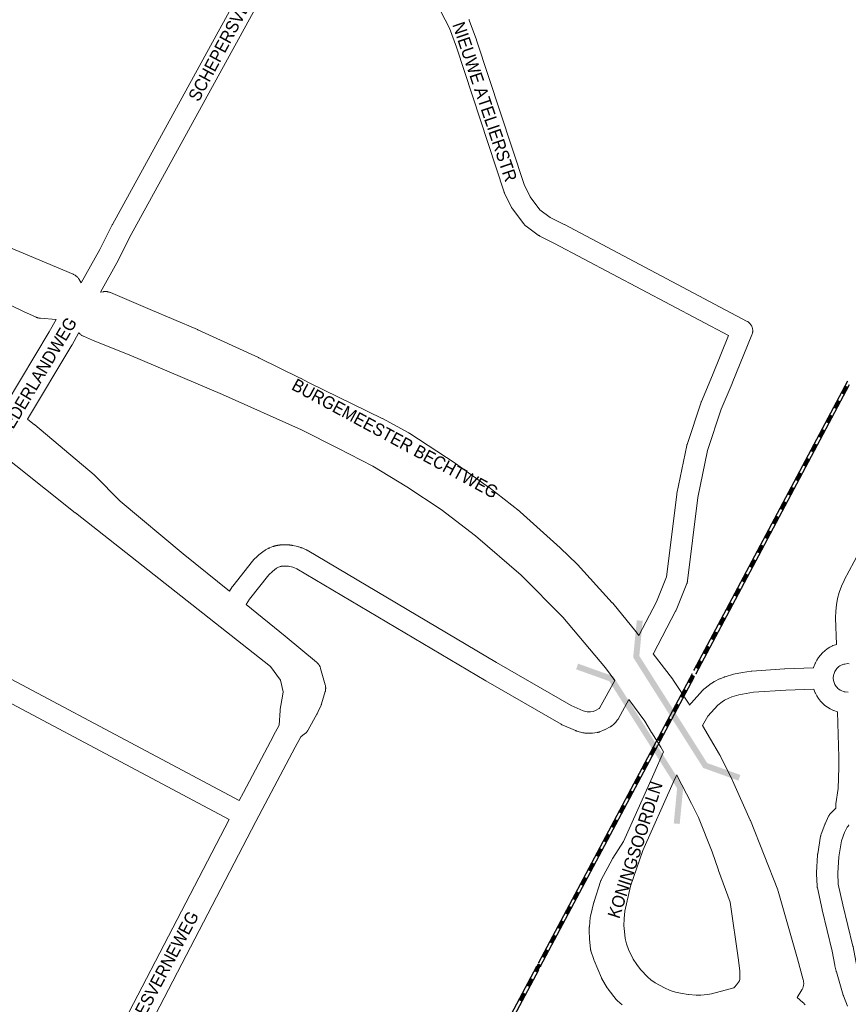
# Model space of a CAD drawing. Header units: metres. Extents: x 123819 to 142731, y 393440 to 405763.
# Tile 282 of 346: x 136393 to 136899, y 398646 to 399247. Entities that reach past the tile are written whole.
import ezdxf
from ezdxf.enums import TextEntityAlignment as Align

# ---------------------------------------------------------------- set-up
doc = ezdxf.new("R2010")
doc.units = ezdxf.units.M
doc.header["$MEASUREMENT"] = 0
for name, color, linetype, lineweight in [('gs-anno-wegen algemeen tekst', 7, 'Continuous', 0), ('gs-knt-aanvullende hoofdweg', 7, 'Continuous', 0), ('gs-knt-hoofdweg', 7, 'Continuous', 0), ('gs-knt-spoorlijn', 7, 'Continuous', 30), ('gs-knt-wegen algemeen', 7, 'Continuous', 0), ('gs-symb-viaduct', 7, 'Continuous', 0)]:
    doc.layers.add(name, color=color, linetype=linetype, lineweight=lineweight)
doc.styles.add('Style-Arial', font='arial.ttf')

# ---------------------------------------------------------------- blocks, each defined once
blk = doc.blocks.new('gg0-viaduct_24')
at = {"layer": 'gs-symb-viaduct', "linetype": 'Continuous'}
blk.add_hatch(color=7, dxfattribs=at).paths.add_polyline_path([(-5.576, -1.689), (-5.8, -1.4), (-4, 0), (4, 0), (5.8, -1.4), (5.576, -1.689), (3.875, -0.366), (-3.875, -0.366)])
blk = doc.blocks.new('gg0-viaduct_25')
at = {"layer": 'gs-symb-viaduct', "linetype": 'Continuous'}
blk.add_hatch(color=7, dxfattribs=at).paths.add_polyline_path([(-5.576, -1.689), (-5.8, -1.4), (-4, 0), (4, 0), (5.8, -1.4), (5.576, -1.689), (3.875, -0.366), (-3.875, -0.366)])

msp = doc.modelspace()

# ---------------------------------------------------------------- linework, layer by layer
at = {"layer": 'gs-knt-aanvullende hoofdweg', "color": 7, "linetype": 'Continuous', "flags": 128}
for points in [[(136397.75, 399003.15), (136400.06, 399001.41), (136402, 398999.95), (136402.16, 398999.82), (136402.33, 398999.68), (136438.49, 398969.12), (136438.73, 398968.91), (136438.96, 398968.69), (136454.52, 398953.13), (136493.04, 398920.9), (136521.24, 398898.1)], [(136527.18, 398770), (136529.8, 398774.96), (136548.11, 398809.67), (136548.14, 398809.75), (136551.62, 398816.17), (136552.24, 398825.14), (136552.27, 398825.39), (136552.28, 398825.47), (136552.28, 398825.51), (136552.3, 398825.64), (136552.33, 398825.89), (136553.7, 398833.88), (136554.15, 398836.48), (136552.45, 398843.68), (136546.43, 398851.95), (136427.08, 398945.97), (136427.06, 398945.98), (136372.3, 398989.39)], [(136531.41, 398889.88), (136555.28, 398870.58), (136555.36, 398870.52), (136574.55, 398854.57), (136574.81, 398854.34), (136574.83, 398854.32), (136575.07, 398854.1), (136575.11, 398854.06), (136575.19, 398853.97), (136575.31, 398853.85), (136575.34, 398853.81), (136575.36, 398853.78), (136575.44, 398853.7), (136575.54, 398853.58), (136575.57, 398853.54), (136575.61, 398853.49), (136575.67, 398853.41), (136575.75, 398853.31), (136575.8, 398853.25), (136575.84, 398853.19), (136575.89, 398853.11), (136575.96, 398853.03), (136576.01, 398852.95), (136576.05, 398852.88), (136576.1, 398852.81), (136576.15, 398852.73), (136576.2, 398852.64), (136576.25, 398852.56), (136576.28, 398852.5), (136576.32, 398852.43), (136576.38, 398852.32), (136576.43, 398852.22), (136576.46, 398852.18), (136576.48, 398852.12), (136576.55, 398851.99), (136576.6, 398851.88), (136576.61, 398851.84), (136576.63, 398851.8), (136576.74, 398851.53), (136576.76, 398851.48), (136576.87, 398851.18), (136576.88, 398851.15), (136576.98, 398850.82), (136579.79, 398840.77), (136579.87, 398840.44), (136579.88, 398840.41), (136579.94, 398840.1), (136579.95, 398840.04), (136579.97, 398839.92), (136580, 398839.75), (136580, 398839.7), (136580.01, 398839.66), (136580.02, 398839.56), (136580.04, 398839.41), (136580.04, 398839.34), (136580.05, 398839.28), (136580.05, 398839.19), (136580.06, 398839.06), (136580.06, 398838.98), (136580.06, 398838.9), (136580.06, 398838.82), (136580.06, 398838.71), (136580.06, 398838.61), (136580.06, 398838.52), (136580.06, 398838.45), (136580.05, 398838.37), (136580.05, 398838.25), (136580.04, 398838.15), (136580.03, 398838.09), (136580.03, 398838.02), (136580.01, 398837.88), (136580, 398837.77), (136579.99, 398837.73), (136579.99, 398837.68), (136579.94, 398837.39), (136579.94, 398837.37), (136579.93, 398837.33), (136579.86, 398837.02), (136579.86, 398836.99), (136579.77, 398836.66), (136577.58, 398829.15), (136577.49, 398828.85), (136577.47, 398828.79), (136577.45, 398828.75), (136577.43, 398828.68), (136577.38, 398828.55), (136577.3, 398828.35), (136577.29, 398828.32), (136577.26, 398828.26), (136577.13, 398827.97), (136575.42, 398824.45), (136574.78, 398823.13), (136574.61, 398822.79), (136569.36, 398813.22), (136569.33, 398813.18), (136569.17, 398812.91), (136569.15, 398812.87), (136568.98, 398812.6), (136568.96, 398812.57), (136568.77, 398812.3), (136568.75, 398812.28), (136568.54, 398812.01), (136568.52, 398811.99), (136568.3, 398811.74), (136568.29, 398811.72), (136568.05, 398811.47), (136568.04, 398811.46), (136567.78, 398811.22), (136567.77, 398811.21), (136567.5, 398810.98), (136567.5, 398810.98), (136567.22, 398810.76), (136564.81, 398808.98), (136561.37, 398802.63), (136543.08, 398767.96), (136537.42, 398757.22), (136438.73, 398567.66)], [(136419.34, 398564.32), (136425.5, 398574.77), (136521.14, 398758.46)]]:
    msp.add_lwpolyline(points, dxfattribs=at)
at = {"layer": 'gs-knt-hoofdweg', "color": 7, "linetype": 'Continuous', "flags": 128}
for points in [[(136365.89, 399116.87), (136425.67, 399091.79), (136426.02, 399091.63), (136426.36, 399091.45), (136426.7, 399091.26), (136427.02, 399091.06), (136427.34, 399090.84), (136427.64, 399090.6), (136427.93, 399090.35), (136428.21, 399090.09), (136428.48, 399089.81), (136428.73, 399089.52), (136428.97, 399089.22), (136429.19, 399088.9), (136429.4, 399088.58), (136430.71, 399086.45)], [(136442.44, 399080.76), (136444.18, 399081.04), (136444.56, 399081.1), (136444.94, 399081.13), (136445.32, 399081.15), (136445.69, 399081.14), (136446.07, 399081.12), (136446.45, 399081.09), (136446.82, 399081.03), (136447.2, 399080.96), (136447.56, 399080.87), (136447.93, 399080.76), (136448.29, 399080.64), (136448.64, 399080.49), (136472.73, 399070.12), (136501.66, 399057.9), (136501.88, 399057.8), (136538.93, 399040.78), (136539.11, 399040.7), (136564.48, 399028.29), (136564.74, 399028.15), (136570.03, 399025.32), (136614.58, 399003.62), (136614.89, 399003.46), (136630.86, 398994.8), (136631.14, 398994.64), (136631.42, 398994.47), (136659.16, 398976.34), (136659.47, 398976.13), (136679.5, 398961.66), (136679.72, 398961.5), (136698.48, 398946.94), (136698.71, 398946.76), (136698.93, 398946.57), (136723.35, 398924.57), (136723.54, 398924.39), (136733.62, 398914.69), (136733.81, 398914.5), (136733.99, 398914.31), (136755.22, 398890.99), (136755.35, 398890.84), (136755.48, 398890.69), (136769.65, 398873.45), (136769.81, 398873.25), (136771.54, 398871)], [(136415.26, 399064.01), (136405.71, 399064.78), (136405.37, 399064.82), (136405.02, 399064.87), (136404.68, 399064.93), (136404.34, 399065.01), (136404.01, 399065.11), (136403.68, 399065.22), (136403.36, 399065.34), (136403.04, 399065.48), (136395.48, 399068.93), (136395.36, 399068.98), (136379.72, 399076.42)], [(136384.72, 399012.57), (136411.13, 399056.55), (136415.26, 399064.01)], [(136429.21, 399055.99), (136428.94, 399055.64), (136425.07, 399048.67), (136424.93, 399048.42), (136397.75, 399003.15)], [(136756.7, 398843.45), (136751.02, 398851.08), (136724.93, 398882.17), (136699.54, 398907.87), (136671.66, 398931.85), (136650.7, 398948.03), (136629.68, 398961.89), (136608.86, 398974.46), (136587.58, 398985.5), (136565.27, 398996.59), (136517, 399018.32), (136459.98, 399042.57), (136437.89, 399051.23), (136437.57, 399051.37), (136432.13, 399053.78), (136431.78, 399053.94), (136431.44, 399054.12), (136431.11, 399054.32), (136430.79, 399054.53), (136430.48, 399054.76), (136430.18, 399055), (136429.9, 399055.26), (136429.62, 399055.53), (136429.36, 399055.81), (136429.21, 399055.99)], [(136780.28, 398859.63), (136791.97, 398844.45), (136792.14, 398844.21), (136792.31, 398843.97), (136802.58, 398828.37)], [(136786.53, 398799.75), (136784.88, 398802.62), (136779.32, 398811.45), (136779.23, 398811.58), (136775.06, 398818.51), (136765.24, 398831.87)], [(136810.29, 398815.88), (136815.19, 398807.49), (136820.81, 398798.17), (136820.97, 398797.88), (136821.13, 398797.59), (136828.53, 398782.65), (136828.65, 398782.38), (136839.58, 398758.14), (136839.66, 398757.96), (136839.74, 398757.77), (136856.33, 398715.48), (136856.46, 398715.13), (136856.57, 398714.77), (136868.46, 398673.42), (136868.5, 398673.29), (136871.94, 398660.49), (136872.03, 398660.12), (136872.1, 398659.75), (136872.16, 398659.38), (136872.19, 398659.01), (136872.21, 398658.63), (136872.21, 398658.26), (136872.21, 398658.26), (136872.21, 398658.25), (136872.2, 398657.88), (136872.16, 398657.5), (136872.11, 398657.13), (136872.04, 398656.76), (136871.96, 398656.39), (136871.85, 398656.03), (136871.73, 398655.67), (136871.6, 398655.32), (136871.44, 398654.98), (136871.27, 398654.64), (136871.09, 398654.32), (136871.09, 398654.31), (136871.09, 398654.31)], [(136829.59, 398655.69), (136829.83, 398655.98), (136830.09, 398656.27), (136831.21, 398657.47), (136833.04, 398659.93), (136833.24, 398660.83), (136833.24, 398665.76), (136832.45, 398672.56), (136827.29, 398707.99), (136820.19, 398727.39), (136820.15, 398727.49), (136816.19, 398738.78), (136807.82, 398759.7), (136803.67, 398768.29), (136794.61, 398785.66), (136794.58, 398785.73)], [(136871.09, 398654.31), (136868.32, 398649.66), (136871.78, 398646.64), (136872.05, 398646.39), (136872.32, 398646.13), (136872.57, 398645.85), (136872.8, 398645.57), (136873.03, 398645.27)]]:
    msp.add_lwpolyline(points, dxfattribs=at)
at = {"layer": 'gs-knt-spoorlijn', "color": 7, "linetype": 'Continuous'}
for p, q in [((136895.51, 399019.18), (136897.85, 399023.59)), ((136895.69, 399019.08), (136898.03, 399023.5)), ((136895.86, 399018.99), (136898.21, 399023.41)), ((136896.04, 399018.9), (136898.38, 399023.31)), ((136896.22, 399018.8), (136898.56, 399023.22)), ((136896.39, 399018.71), (136898.74, 399023.13)), ((136896.57, 399018.62), (136898.91, 399023.03)), ((136896.75, 399018.52), (136899.09, 399022.94)), ((136896.92, 399018.43), (136899.27, 399022.84)), ((136890.82, 399010.35), (136893.16, 399014.76)), ((136891, 399010.25), (136893.34, 399014.67)), ((136891.17, 399010.16), (136893.52, 399014.58)), ((136891.35, 399010.07), (136893.69, 399014.48)), ((136891.53, 399009.97), (136893.87, 399014.39)), ((136891.7, 399009.88), (136894.05, 399014.29)), ((136891.88, 399009.78), (136894.22, 399014.2)), ((136892.05, 399009.69), (136894.4, 399014.11)), ((136892.23, 399009.6), (136894.58, 399014.01)), ((136886.13, 399001.51), (136888.47, 399005.93)), ((136886.3, 399001.42), (136888.65, 399005.84)), ((136886.48, 399001.33), (136888.83, 399005.74)), ((136886.66, 399001.23), (136889, 399005.65)), ((136886.83, 399001.14), (136889.18, 399005.56)), ((136887.01, 399001.05), (136889.36, 399005.46)), ((136887.19, 399000.95), (136889.53, 399005.37)), ((136887.36, 399000.86), (136889.71, 399005.27)), ((136887.54, 399000.76), (136889.89, 399005.18)), ((136881.44, 398992.68), (136883.78, 398997.1)), ((136881.61, 398992.59), (136883.96, 398997.01)), ((136881.79, 398992.5), (136884.14, 398996.91)), ((136881.97, 398992.4), (136884.31, 398996.82)), ((136882.14, 398992.31), (136884.49, 398996.72)), ((136882.32, 398992.21), (136884.67, 398996.63)), ((136882.5, 398992.12), (136884.84, 398996.54)), ((136882.67, 398992.03), (136885.02, 398996.44)), ((136882.85, 398991.93), (136885.2, 398996.35)), ((136876.75, 398983.85), (136879.09, 398988.27)), ((136876.92, 398983.76), (136879.27, 398988.17)), ((136877.1, 398983.66), (136879.45, 398988.08)), ((136877.28, 398983.57), (136879.62, 398987.99)), ((136877.45, 398983.48), (136879.8, 398987.89)), ((136877.63, 398983.38), (136879.98, 398987.8)), ((136877.81, 398983.29), (136880.15, 398987.7)), ((136877.98, 398983.19), (136880.33, 398987.61)), ((136878.16, 398983.1), (136880.51, 398987.52)), ((136872.06, 398975.02), (136874.4, 398979.44)), ((136872.23, 398974.93), (136874.58, 398979.34)), ((136872.41, 398974.83), (136874.76, 398979.25)), ((136872.59, 398974.74), (136874.93, 398979.15)), ((136872.76, 398974.64), (136875.11, 398979.06)), ((136872.94, 398974.55), (136875.29, 398978.97)), ((136873.12, 398974.46), (136875.46, 398978.87)), ((136873.29, 398974.36), (136875.64, 398978.78)), ((136873.47, 398974.27), (136875.82, 398978.68)), ((136867.37, 398966.19), (136869.71, 398970.6)), ((136867.54, 398966.09), (136869.89, 398970.51)), ((136867.72, 398966), (136870.07, 398970.42)), ((136867.9, 398965.91), (136870.24, 398970.32)), ((136868.07, 398965.81), (136870.42, 398970.23)), ((136868.25, 398965.72), (136870.6, 398970.13)), ((136868.43, 398965.62), (136870.77, 398970.04)), ((136868.6, 398965.53), (136870.95, 398969.95)), ((136868.78, 398965.44), (136871.13, 398969.85)), ((136862.68, 398957.36), (136865.02, 398961.77)), ((136862.85, 398957.26), (136865.2, 398961.68)), ((136863.03, 398957.17), (136865.38, 398961.58)), ((136863.21, 398957.07), (136865.55, 398961.49)), ((136863.38, 398956.98), (136865.73, 398961.4)), ((136863.56, 398956.89), (136865.91, 398961.3)), ((136863.74, 398956.79), (136866.08, 398961.21)), ((136863.91, 398956.7), (136866.26, 398961.11)), ((136864.09, 398956.61), (136866.44, 398961.02)), ((136857.99, 398948.52), (136860.33, 398952.94)), ((136858.16, 398948.43), (136860.51, 398952.85)), ((136858.34, 398948.34), (136860.69, 398952.75)), ((136858.52, 398948.24), (136860.86, 398952.66)), ((136858.69, 398948.15), (136861.04, 398952.56)), ((136858.87, 398948.05), (136861.22, 398952.47)), ((136859.05, 398947.96), (136861.39, 398952.38)), ((136859.22, 398947.87), (136861.57, 398952.28)), ((136859.4, 398947.77), (136861.75, 398952.19)), ((136853.3, 398939.69), (136855.64, 398944.11)), ((136853.47, 398939.6), (136855.82, 398944.01)), ((136853.65, 398939.5), (136856, 398943.92)), ((136853.83, 398939.41), (136856.17, 398943.83)), ((136854, 398939.32), (136856.35, 398943.73)), ((136854.18, 398939.22), (136856.52, 398943.64)), ((136854.36, 398939.13), (136856.7, 398943.55)), ((136854.53, 398939.04), (136856.88, 398943.45)), ((136854.71, 398938.94), (136857.05, 398943.36)), ((136848.61, 398930.86), (136850.95, 398935.28)), ((136848.78, 398930.77), (136851.13, 398935.18)), ((136848.96, 398930.67), (136851.3, 398935.09)), ((136849.14, 398930.58), (136851.48, 398934.99)), ((136849.31, 398930.48), (136851.66, 398934.9)), ((136849.49, 398930.39), (136851.83, 398934.81)), ((136849.67, 398930.3), (136852.01, 398934.71)), ((136849.84, 398930.2), (136852.19, 398934.62)), ((136850.02, 398930.11), (136852.36, 398934.53)), ((136843.92, 398922.03), (136846.26, 398926.44)), ((136844.09, 398921.93), (136846.44, 398926.35)), ((136844.27, 398921.84), (136846.61, 398926.26)), ((136844.45, 398921.75), (136846.79, 398926.16)), ((136844.62, 398921.65), (136846.97, 398926.07)), ((136844.8, 398921.56), (136847.14, 398925.98)), ((136844.98, 398921.47), (136847.32, 398925.88)), ((136845.15, 398921.37), (136847.5, 398925.79)), ((136845.33, 398921.28), (136847.67, 398925.69)), ((136839.23, 398913.2), (136841.57, 398917.61)), ((136839.4, 398913.1), (136841.75, 398917.52)), ((136839.58, 398913.01), (136841.92, 398917.42)), ((136839.76, 398912.91), (136842.1, 398917.33)), ((136839.93, 398912.82), (136842.28, 398917.24)), ((136840.11, 398912.73), (136842.45, 398917.14)), ((136840.29, 398912.63), (136842.63, 398917.05)), ((136840.46, 398912.54), (136842.81, 398916.96)), ((136840.64, 398912.45), (136842.98, 398916.86)), ((136834.54, 398904.36), (136836.88, 398908.78)), ((136834.71, 398904.27), (136837.06, 398908.69)), ((136834.89, 398904.18), (136837.23, 398908.59)), ((136835.07, 398904.08), (136837.41, 398908.5)), ((136835.24, 398903.99), (136837.59, 398908.41)), ((136835.42, 398903.9), (136837.76, 398908.31)), ((136835.6, 398903.8), (136837.94, 398908.22)), ((136835.77, 398903.71), (136838.12, 398908.12)), ((136835.95, 398903.61), (136838.29, 398908.03)), ((136829.85, 398895.53), (136832.19, 398899.95)), ((136830.02, 398895.44), (136832.37, 398899.85)), ((136830.2, 398895.34), (136832.54, 398899.76)), ((136830.38, 398895.25), (136832.72, 398899.67)), ((136830.55, 398895.16), (136832.9, 398899.57)), ((136830.73, 398895.06), (136833.07, 398899.48)), ((136830.91, 398894.97), (136833.25, 398899.39)), ((136831.08, 398894.88), (136833.43, 398899.29)), ((136831.26, 398894.78), (136833.6, 398899.2)), ((136825.16, 398886.7), (136827.5, 398891.12)), ((136825.33, 398886.61), (136827.68, 398891.02)), ((136825.51, 398886.51), (136827.85, 398890.93)), ((136825.69, 398886.42), (136828.03, 398890.84)), ((136825.86, 398886.33), (136828.21, 398890.74)), ((136826.04, 398886.23), (136828.38, 398890.65)), ((136826.22, 398886.14), (136828.56, 398890.55)), ((136826.39, 398886.04), (136828.74, 398890.46)), ((136826.57, 398885.95), (136828.91, 398890.37)), ((136820.46, 398877.87), (136822.81, 398882.29)), ((136820.64, 398877.78), (136822.99, 398882.19)), ((136820.82, 398877.68), (136823.16, 398882.1)), ((136820.99, 398877.59), (136823.34, 398882)), ((136821.17, 398877.49), (136823.52, 398881.91)), ((136821.35, 398877.4), (136823.69, 398881.82)), ((136821.52, 398877.31), (136823.87, 398881.72)), ((136821.7, 398877.21), (136824.05, 398881.63)), ((136821.88, 398877.12), (136824.22, 398881.53)), ((136815.77, 398869.04), (136818.12, 398873.46)), ((136815.95, 398868.95), (136818.29, 398873.36)), ((136816.12, 398868.85), (136818.47, 398873.27)), ((136816.3, 398868.76), (136818.65, 398873.17)), ((136816.48, 398868.66), (136818.82, 398873.08)), ((136816.65, 398868.57), (136819, 398872.99)), ((136816.83, 398868.48), (136819.18, 398872.89)), ((136817.01, 398868.38), (136819.35, 398872.8)), ((136817.18, 398868.29), (136819.53, 398872.7)), ((136811.08, 398860.21), (136813.42, 398864.62)), ((136811.25, 398860.12), (136813.6, 398864.53)), ((136811.43, 398860.02), (136813.78, 398864.44)), ((136811.61, 398859.93), (136813.95, 398864.34)), ((136811.78, 398859.83), (136814.13, 398864.25)), ((136811.96, 398859.74), (136814.31, 398864.16)), ((136812.14, 398859.65), (136814.48, 398864.06)), ((136812.31, 398859.55), (136814.66, 398863.97)), ((136812.49, 398859.46), (136814.84, 398863.87)), ((136806.38, 398851.38), (136808.73, 398855.79)), ((136806.56, 398851.29), (136808.91, 398855.7)), ((136806.74, 398851.19), (136809.08, 398855.61)), ((136806.91, 398851.1), (136809.26, 398855.51)), ((136807.09, 398851), (136809.44, 398855.42)), ((136807.27, 398850.91), (136809.61, 398855.33)), ((136807.44, 398850.82), (136809.79, 398855.23)), ((136807.62, 398850.72), (136809.97, 398855.14)), ((136807.8, 398850.63), (136810.14, 398855.04)), ((136710.31, 398671.06), (136804.17, 398847.67)), ((136711.41, 398668.88), (136805.28, 398845.49)), ((136801.69, 398842.55), (136804.04, 398846.96)), ((136801.87, 398842.46), (136804.21, 398846.87)), ((136802.04, 398842.36), (136804.39, 398846.78)), ((136802.22, 398842.27), (136804.57, 398846.68)), ((136802.4, 398842.17), (136804.74, 398846.59)), ((136802.57, 398842.08), (136804.92, 398846.5)), ((136802.75, 398841.99), (136805.1, 398846.4)), ((136802.93, 398841.89), (136805.27, 398846.31)), ((136803.1, 398841.8), (136805.45, 398846.21)), ((136797, 398833.72), (136799.34, 398838.13)), ((136797.17, 398833.63), (136799.52, 398838.04)), ((136797.35, 398833.53), (136799.7, 398837.95)), ((136797.53, 398833.44), (136799.87, 398837.85)), ((136797.7, 398833.34), (136800.05, 398837.76)), ((136797.88, 398833.25), (136800.23, 398837.66)), ((136798.06, 398833.16), (136800.4, 398837.57)), ((136798.23, 398833.06), (136800.58, 398837.48)), ((136798.41, 398832.97), (136800.76, 398837.38)), ((136792.3, 398824.89), (136794.65, 398829.3)), ((136792.48, 398824.8), (136794.83, 398829.21)), ((136792.66, 398824.7), (136795, 398829.12)), ((136792.83, 398824.61), (136795.18, 398829.02)), ((136793.01, 398824.51), (136795.36, 398828.93)), ((136793.19, 398824.42), (136795.53, 398828.83)), ((136793.36, 398824.33), (136795.71, 398828.74)), ((136793.54, 398824.23), (136795.89, 398828.65)), ((136793.72, 398824.14), (136796.06, 398828.55)), ((136787.61, 398816.06), (136789.96, 398820.47)), ((136787.79, 398815.96), (136790.13, 398820.38)), ((136787.96, 398815.87), (136790.31, 398820.29)), ((136788.14, 398815.78), (136790.49, 398820.19)), ((136788.32, 398815.68), (136790.66, 398820.1)), ((136788.49, 398815.59), (136790.84, 398820)), ((136788.67, 398815.5), (136791.02, 398819.91)), ((136788.85, 398815.4), (136791.19, 398819.82)), ((136789.02, 398815.31), (136791.37, 398819.72)), ((136782.92, 398807.23), (136785.26, 398811.64)), ((136783.09, 398807.13), (136785.44, 398811.55)), ((136783.27, 398807.04), (136785.62, 398811.46)), ((136783.45, 398806.95), (136785.79, 398811.36)), ((136783.62, 398806.85), (136785.97, 398811.27)), ((136783.8, 398806.76), (136786.15, 398811.17)), ((136783.98, 398806.67), (136786.32, 398811.08)), ((136784.15, 398806.57), (136786.5, 398810.99)), ((136784.33, 398806.48), (136786.68, 398810.89)), ((136778.22, 398798.4), (136780.57, 398802.81)), ((136778.4, 398798.3), (136780.75, 398802.72)), ((136778.58, 398798.21), (136780.92, 398802.63)), ((136778.75, 398798.12), (136781.1, 398802.53)), ((136778.93, 398798.02), (136781.28, 398802.44)), ((136779.11, 398797.93), (136781.45, 398802.34)), ((136779.28, 398797.84), (136781.63, 398802.25)), ((136779.46, 398797.74), (136781.81, 398802.16)), ((136779.64, 398797.65), (136781.98, 398802.06)), ((136773.53, 398789.57), (136775.88, 398793.98)), ((136773.71, 398789.47), (136776.05, 398793.89)), ((136773.88, 398789.38), (136776.23, 398793.8)), ((136774.06, 398789.29), (136776.41, 398793.7)), ((136774.24, 398789.19), (136776.58, 398793.61)), ((136774.41, 398789.1), (136776.76, 398793.51)), ((136774.59, 398789), (136776.94, 398793.42)), ((136774.77, 398788.91), (136777.11, 398793.33)), ((136774.94, 398788.82), (136777.29, 398793.23)), ((136768.84, 398780.74), (136771.18, 398785.15)), ((136769.01, 398780.64), (136771.36, 398785.06)), ((136769.19, 398780.55), (136771.54, 398784.97)), ((136769.37, 398780.46), (136771.71, 398784.87)), ((136769.54, 398780.36), (136771.89, 398784.78)), ((136769.72, 398780.27), (136772.07, 398784.68)), ((136769.9, 398780.17), (136772.24, 398784.59)), ((136770.07, 398780.08), (136772.42, 398784.5)), ((136770.25, 398779.99), (136772.6, 398784.4)), ((136764.14, 398771.91), (136766.49, 398776.32)), ((136764.32, 398771.81), (136766.67, 398776.23)), ((136764.5, 398771.72), (136766.84, 398776.13)), ((136764.67, 398771.63), (136767.02, 398776.04)), ((136764.85, 398771.53), (136767.2, 398775.95)), ((136765.03, 398771.44), (136767.37, 398775.85)), ((136765.2, 398771.34), (136767.55, 398775.76)), ((136765.38, 398771.25), (136767.73, 398775.67)), ((136765.56, 398771.16), (136767.9, 398775.57)), ((136759.45, 398763.08), (136761.8, 398767.49)), ((136759.63, 398762.98), (136761.97, 398767.4)), ((136759.8, 398762.89), (136762.15, 398767.3)), ((136759.98, 398762.8), (136762.33, 398767.21)), ((136760.16, 398762.7), (136762.5, 398767.12)), ((136760.33, 398762.61), (136762.68, 398767.02)), ((136760.51, 398762.51), (136762.86, 398766.93)), ((136760.69, 398762.42), (136763.03, 398766.84)), ((136760.86, 398762.33), (136763.21, 398766.74)), ((136754.76, 398754.25), (136757.1, 398758.66)), ((136754.93, 398754.15), (136757.28, 398758.57)), ((136755.11, 398754.06), (136757.46, 398758.47)), ((136755.29, 398753.97), (136757.63, 398758.38)), ((136755.46, 398753.87), (136757.81, 398758.29)), ((136755.64, 398753.78), (136757.99, 398758.19)), ((136755.82, 398753.68), (136758.16, 398758.1)), ((136755.99, 398753.59), (136758.34, 398758.01)), ((136756.17, 398753.5), (136758.52, 398757.91)), ((136750.06, 398745.42), (136752.41, 398749.83)), ((136750.24, 398745.32), (136752.59, 398749.74)), ((136750.42, 398745.23), (136752.76, 398749.64)), ((136750.59, 398745.14), (136752.94, 398749.55)), ((136750.77, 398745.04), (136753.12, 398749.46)), ((136750.95, 398744.95), (136753.29, 398749.36)), ((136751.12, 398744.85), (136753.47, 398749.27)), ((136751.3, 398744.76), (136753.65, 398749.17)), ((136751.48, 398744.67), (136753.82, 398749.08)), ((136745.37, 398736.59), (136747.72, 398741)), ((136745.55, 398736.49), (136747.89, 398740.91)), ((136745.72, 398736.4), (136748.07, 398740.81)), ((136745.9, 398736.31), (136748.25, 398740.72)), ((136746.08, 398736.21), (136748.42, 398740.63)), ((136746.25, 398736.12), (136748.6, 398740.53)), ((136746.43, 398736.02), (136748.78, 398740.44)), ((136746.61, 398735.93), (136748.95, 398740.34)), ((136746.78, 398735.84), (136749.13, 398740.25)), ((136740.68, 398727.76), (136743.02, 398732.17)), ((136740.85, 398727.66), (136743.2, 398732.08)), ((136741.03, 398727.57), (136743.38, 398731.98)), ((136741.21, 398727.47), (136743.55, 398731.89)), ((136741.38, 398727.38), (136743.73, 398731.8)), ((136741.56, 398727.29), (136743.91, 398731.7)), ((136741.74, 398727.19), (136744.08, 398731.61)), ((136741.91, 398727.1), (136744.26, 398731.51)), ((136742.09, 398727.01), (136744.44, 398731.42)), ((136735.98, 398718.93), (136738.33, 398723.34)), ((136736.16, 398718.83), (136738.51, 398723.25)), ((136736.34, 398718.74), (136738.68, 398723.15)), ((136736.51, 398718.64), (136738.86, 398723.06)), ((136736.69, 398718.55), (136739.04, 398722.97)), ((136736.87, 398718.46), (136739.21, 398722.87)), ((136737.04, 398718.36), (136739.39, 398722.78)), ((136737.22, 398718.27), (136739.57, 398722.68)), ((136737.4, 398718.18), (136739.74, 398722.59)), ((136731.29, 398710.1), (136733.64, 398714.51)), ((136731.47, 398710), (136733.81, 398714.42)), ((136731.64, 398709.91), (136733.99, 398714.32)), ((136731.82, 398709.81), (136734.17, 398714.23)), ((136732, 398709.72), (136734.34, 398714.14)), ((136732.17, 398709.63), (136734.52, 398714.04)), ((136732.35, 398709.53), (136734.7, 398713.95)), ((136732.53, 398709.44), (136734.87, 398713.85)), ((136732.7, 398709.35), (136735.05, 398713.76)), ((136726.6, 398701.27), (136728.94, 398705.68)), ((136726.77, 398701.17), (136729.12, 398705.59)), ((136726.95, 398701.08), (136729.3, 398705.49)), ((136727.13, 398700.98), (136729.47, 398705.4)), ((136727.3, 398700.89), (136729.65, 398705.31)), ((136727.48, 398700.8), (136729.83, 398705.21)), ((136727.66, 398700.7), (136730, 398705.12)), ((136727.83, 398700.61), (136730.18, 398705.02)), ((136728.01, 398700.51), (136730.36, 398704.93)), ((136721.9, 398692.44), (136724.25, 398696.85)), ((136722.08, 398692.34), (136724.43, 398696.76)), ((136722.26, 398692.25), (136724.6, 398696.66)), ((136722.43, 398692.15), (136724.78, 398696.57)), ((136722.61, 398692.06), (136724.96, 398696.48)), ((136722.79, 398691.97), (136725.13, 398696.38)), ((136722.96, 398691.87), (136725.31, 398696.29)), ((136723.14, 398691.78), (136725.49, 398696.19)), ((136723.32, 398691.68), (136725.66, 398696.1)), ((136717.21, 398683.61), (136719.56, 398688.02)), ((136717.39, 398683.51), (136719.73, 398687.93)), ((136717.56, 398683.42), (136719.91, 398687.83)), ((136717.74, 398683.32), (136720.09, 398687.74)), ((136717.92, 398683.23), (136720.26, 398687.65)), ((136718.09, 398683.14), (136720.44, 398687.55)), ((136718.27, 398683.04), (136720.62, 398687.46)), ((136718.45, 398682.95), (136720.79, 398687.36)), ((136718.62, 398682.85), (136720.97, 398687.27)), ((136712.52, 398674.78), (136714.86, 398679.19)), ((136712.69, 398674.68), (136715.04, 398679.1)), ((136712.87, 398674.59), (136715.22, 398679)), ((136713.05, 398674.49), (136715.39, 398678.91)), ((136713.22, 398674.4), (136715.57, 398678.81)), ((136713.4, 398674.31), (136715.75, 398678.72)), ((136713.58, 398674.21), (136715.92, 398678.63)), ((136713.75, 398674.12), (136716.1, 398678.53)), ((136713.93, 398674.02), (136716.28, 398678.44)), ((136707.82, 398665.94), (136710.17, 398670.36)), ((136708, 398665.85), (136710.35, 398670.27)), ((136708.18, 398665.76), (136710.52, 398670.17)), ((136708.35, 398665.66), (136710.7, 398670.08)), ((136708.53, 398665.57), (136710.88, 398669.98)), ((136708.71, 398665.48), (136711.05, 398669.89)), ((136708.88, 398665.38), (136711.23, 398669.8)), ((136709.06, 398665.29), (136711.41, 398669.7)), ((136709.24, 398665.19), (136711.58, 398669.61)), ((136703.13, 398657.11), (136705.48, 398661.53)), ((136703.31, 398657.02), (136705.65, 398661.44)), ((136703.48, 398656.93), (136705.83, 398661.34)), ((136703.66, 398656.83), (136706.01, 398661.25)), ((136703.84, 398656.74), (136706.18, 398661.15)), ((136704.01, 398656.65), (136706.36, 398661.06)), ((136704.19, 398656.55), (136706.54, 398660.97)), ((136704.37, 398656.46), (136706.71, 398660.87)), ((136704.54, 398656.36), (136706.89, 398660.78)), ((136698.44, 398648.28), (136700.78, 398652.7)), ((136698.61, 398648.19), (136700.96, 398652.61)), ((136698.79, 398648.1), (136701.14, 398652.51)), ((136698.97, 398648), (136701.31, 398652.42)), ((136699.14, 398647.91), (136701.49, 398652.32)), ((136699.32, 398647.82), (136701.67, 398652.23)), ((136699.5, 398647.72), (136701.84, 398652.14)), ((136699.67, 398647.63), (136702.02, 398652.04)), ((136699.85, 398647.53), (136702.2, 398651.95))]:
    msp.add_line(p, q, dxfattribs=at)
at = {"layer": 'gs-knt-spoorlijn', "color": 7, "linetype": 'Continuous', "flags": 128}
for points in [[(136805.34, 398849.88), (136823.42, 398883.88), (136899.16, 399026.51)], [(136806.45, 398847.69), (136825.18, 398882.94), (136900.27, 399024.32)], [(136615.25, 398492.26), (136658.57, 398573.73), (136709.13, 398668.86)], [(136616.36, 398490.08), (136660.34, 398572.79), (136710.24, 398666.67)]]:
    msp.add_lwpolyline(points, dxfattribs=at)
at = {"layer": 'gs-knt-spoorlijn', "color": 7, "linetype": 'Continuous'}
for p in [(136805.34, 398849.88), (136806.45, 398847.69), (136710.31, 398671.06), (136711.41, 398668.88)]:
    msp.add_point(p, dxfattribs=at)
at = {"layer": 'gs-knt-wegen algemeen', "color": 7, "linetype": 'Continuous', "flags": 128}
for points in [[(136430.71, 399086.45), (136441.96, 399106.75), (136449.61, 399121.92), (136449.72, 399122.12), (136555.73, 399315.42), (136636.49, 399466.06)], [(136564.01, 399303.44), (136461.19, 399115.96), (136453.53, 399100.77), (136453.41, 399100.55), (136442.44, 399080.76)], [(136771.54, 398871), (136782.27, 398891.53), (136788.43, 398906.74), (136794.62, 398957.17), (136794.65, 398957.43), (136794.7, 398957.68), (136800.71, 398987), (136800.77, 398987.26), (136800.83, 398987.51), (136800.91, 398987.76), (136809.53, 399013.59), (136809.62, 399013.82), (136809.71, 399014.05), (136816.42, 399030.02), (136826.32, 399054.19), (136720.01, 399110.54), (136710.99, 399115.03), (136710.73, 399115.16), (136710.47, 399115.31), (136710.23, 399115.47), (136709.99, 399115.64), (136702.52, 399121.21), (136702.28, 399121.39), (136702.05, 399121.59), (136701.83, 399121.8), (136701.62, 399122.02), (136701.42, 399122.25), (136701.23, 399122.48), (136694.19, 399131.72), (136694.01, 399131.97), (136693.84, 399132.24), (136693.68, 399132.51), (136693.53, 399132.79), (136689.43, 399141.15), (136689.3, 399141.42), (136689.19, 399141.7), (136689.09, 399141.98), (136659.96, 399230.57), (136655.74, 399242.1), (136650.4, 399252.39)], [(136667.61, 399247.48), (136667.72, 399247.22), (136667.82, 399246.97), (136672.22, 399234.95), (136672.29, 399234.74), (136701.31, 399146.48), (136704.94, 399139.1), (136711.03, 399131.1), (136717.3, 399126.43), (136725.88, 399122.17), (136726.03, 399122.09), (136837.63, 399062.93), (136837.9, 399062.77), (136838.18, 399062.6), (136838.44, 399062.42), (136838.69, 399062.22), (136838.93, 399062.01), (136839.16, 399061.79), (136839.39, 399061.56), (136839.59, 399061.32), (136839.79, 399061.07), (136839.98, 399060.81), (136840.15, 399060.54), (136840.31, 399060.26), (136840.45, 399059.98), (136840.58, 399059.69), (136840.7, 399059.39), (136840.8, 399059.09), (136840.89, 399058.78), (136840.96, 399058.47), (136841.01, 399058.15), (136841.05, 399057.84), (136841.08, 399057.52), (136841.09, 399057.2), (136841.08, 399056.88), (136841.06, 399056.56), (136841.02, 399056.24), (136840.97, 399055.93), (136840.9, 399055.62), (136840.81, 399055.31), (136840.71, 399055.01), (136840.6, 399054.71), (136828.45, 399025.06), (136828.43, 399025), (136821.81, 399009.23), (136813.38, 398984), (136807.51, 398955.32), (136801.24, 398904.3), (136801.2, 398904.02), (136801.15, 398903.74), (136801.08, 398903.46), (136801.01, 398903.19), (136800.92, 398902.92), (136800.82, 398902.65), (136794.21, 398886.35), (136794.09, 398886.06), (136793.95, 398885.78), (136780.47, 398859.98), (136780.42, 398859.9), (136780.42, 398859.89), (136780.42, 398859.89), (136780.28, 398859.63)], [(136128.86, 398981.98), (136527.18, 398770)], [(136521.14, 398758.46), (136122.81, 398970.45)], [(136802.58, 398828.37), (136802.86, 398828.84), (136803.02, 398829.11), (136803.21, 398829.37), (136803.4, 398829.62), (136803.6, 398829.86), (136810.37, 398837.39), (136810.56, 398837.6), (136810.77, 398837.8), (136810.98, 398837.99), (136811.2, 398838.17), (136814.58, 398840.82), (136814.81, 398840.99), (136815.04, 398841.15), (136817.11, 398842.49), (136817.32, 398842.62), (136817.53, 398842.74), (136817.74, 398842.86), (136820.73, 398844.36), (136820.93, 398844.45), (136821.14, 398844.54), (136823.6, 398845.57), (136823.86, 398845.67), (136824.12, 398845.76), (136829.39, 398847.26), (136834.75, 398848.4), (136840.18, 398849.16), (136840.43, 398849.18), (136860.49, 398850.54), (136860.67, 398850.55), (136878.19, 398851.25), (136878.22, 398851.35), (136879.14, 398853.8), (136879.24, 398854.06), (136879.36, 398854.31), (136880.23, 398855.96), (136881.25, 398857.53), (136882.4, 398859.01), (136883.67, 398860.38), (136885.05, 398861.63), (136886.54, 398862.76), (136888.11, 398863.76), (136889.77, 398864.62), (136890.03, 398864.73), (136890.29, 398864.83), (136892.16, 398865.51), (136891.72, 398881.77), (136891.72, 398881.81), (136891.8, 398885.74), (136892.19, 398889.65), (136892.91, 398893.51), (136893.94, 398897.3), (136895.27, 398900.99), (136896.9, 398904.57), (136896.96, 398904.68), (136912.16, 398933.28)], [(136521.24, 398898.1), (136522.95, 398900.62), (136523.09, 398900.82), (136523.23, 398901.01), (136535.33, 398916.35), (136535.49, 398916.54), (136535.66, 398916.73), (136535.83, 398916.91), (136538.58, 398919.67), (136538.8, 398919.88), (136539.03, 398920.08), (136539.28, 398920.27), (136542.56, 398922.74), (136542.81, 398922.92), (136543.06, 398923.08), (136543.32, 398923.24), (136544.97, 398924.15), (136545.21, 398924.28), (136545.46, 398924.39), (136545.72, 398924.5), (136547.83, 398925.34), (136548.08, 398925.43), (136548.34, 398925.51), (136548.6, 398925.59), (136548.77, 398925.63), (136548.94, 398925.67), (136549.11, 398925.71), (136549.28, 398925.75), (136549.46, 398925.79), (136549.63, 398925.83), (136549.8, 398925.87), (136549.97, 398925.9), (136550.14, 398925.93), (136550.32, 398925.97), (136550.49, 398926), (136550.66, 398926.03), (136550.83, 398926.06), (136551.01, 398926.09), (136551.18, 398926.11), (136551.35, 398926.14), (136551.53, 398926.16), (136551.7, 398926.19), (136551.88, 398926.21), (136552.05, 398926.23), (136552.23, 398926.25), (136552.4, 398926.27), (136552.57, 398926.29), (136552.75, 398926.3), (136552.92, 398926.32), (136553.1, 398926.33), (136553.27, 398926.35), (136553.45, 398926.36), (136553.62, 398926.37), (136553.8, 398926.38), (136553.98, 398926.39), (136554.15, 398926.39), (136554.33, 398926.4), (136554.5, 398926.41), (136554.68, 398926.41), (136554.85, 398926.41), (136555.03, 398926.41), (136555.2, 398926.41), (136555.38, 398926.41), (136555.55, 398926.41), (136555.73, 398926.41), (136555.91, 398926.4), (136556.08, 398926.4), (136556.26, 398926.39), (136556.43, 398926.38), (136556.61, 398926.37), (136556.78, 398926.36), (136556.96, 398926.35), (136557.13, 398926.34), (136557.31, 398926.32), (136557.48, 398926.31), (136557.66, 398926.29), (136557.83, 398926.27), (136558.01, 398926.26), (136558.18, 398926.24), (136558.36, 398926.21), (136558.53, 398926.19), (136558.7, 398926.17), (136558.88, 398926.14), (136559.05, 398926.12), (136559.23, 398926.09), (136559.4, 398926.06), (136559.57, 398926.03), (136559.74, 398926), (136560.01, 398925.95), (136563.06, 398925.27), (136563.36, 398925.2), (136563.65, 398925.11), (136564.95, 398924.69), (136565.18, 398924.61), (136565.4, 398924.53), (136565.63, 398924.43), (136568.04, 398923.34), (136568.26, 398923.23), (136568.47, 398923.13), (136568.67, 398923.01), (136568.67, 398923.01), (136568.68, 398923.01)], [(136568.68, 398923.01), (136684.49, 398854.43), (136730.06, 398828.12), (136737.46, 398824.97), (136739.89, 398824.3), (136741.86, 398824.25), (136743.45, 398824.47), (136745, 398825.11), (136747.27, 398826.31), (136747.51, 398826.49), (136756.7, 398843.45)], [(136765.24, 398831.87), (136758.73, 398819.87), (136758.59, 398819.62), (136758.44, 398819.38), (136758.27, 398819.14), (136757.48, 398818.05), (136757.29, 398817.8), (136757.08, 398817.56), (136756.86, 398817.33), (136756.64, 398817.11), (136756.4, 398816.9), (136756.15, 398816.7), (136754.72, 398815.62), (136754.51, 398815.46), (136754.29, 398815.32), (136754.06, 398815.18), (136753.84, 398815.05), (136750.82, 398813.45), (136750.54, 398813.31), (136750.25, 398813.19), (136747.64, 398812.11), (136747.38, 398812.01), (136747.12, 398811.92), (136746.86, 398811.85), (136746.59, 398811.78), (136746.32, 398811.73), (136746.05, 398811.68), (136743.11, 398811.28), (136742.85, 398811.24), (136742.58, 398811.22), (136742.32, 398811.21), (136742.05, 398811.22), (136738.76, 398811.3), (136738.45, 398811.32), (136738.13, 398811.35), (136737.82, 398811.4), (136737.51, 398811.46), (136737.21, 398811.53), (136733.59, 398812.53), (136733.31, 398812.61), (136733.03, 398812.71), (136732.76, 398812.82), (136724.59, 398816.3), (136724.36, 398816.41), (136724.12, 398816.52), (136723.89, 398816.65), (136677.95, 398843.18), (136677.89, 398843.21), (136562.35, 398911.62), (136560.59, 398912.42), (136559.94, 398912.63), (136557.33, 398913.21), (136557.25, 398913.22), (136557.17, 398913.23), (136557.09, 398913.25), (136557.01, 398913.26), (136556.93, 398913.27), (136556.85, 398913.28), (136556.77, 398913.29), (136556.69, 398913.3), (136556.61, 398913.31), (136556.53, 398913.32), (136556.45, 398913.33), (136556.37, 398913.33), (136556.29, 398913.34), (136556.21, 398913.35), (136556.13, 398913.36), (136556.05, 398913.36), (136555.97, 398913.37), (136555.89, 398913.37), (136555.81, 398913.38), (136555.73, 398913.38), (136555.65, 398913.38), (136555.57, 398913.39), (136555.49, 398913.39), (136555.41, 398913.39), (136555.32, 398913.39), (136555.24, 398913.39), (136555.16, 398913.39), (136555.08, 398913.39), (136555, 398913.39), (136554.92, 398913.39), (136554.84, 398913.39), (136554.76, 398913.39), (136554.68, 398913.39), (136554.6, 398913.38), (136554.52, 398913.38), (136554.44, 398913.37), (136554.36, 398913.37), (136554.27, 398913.37), (136554.19, 398913.36), (136554.11, 398913.35), (136554.03, 398913.35), (136553.95, 398913.34), (136553.87, 398913.33), (136553.79, 398913.32), (136553.71, 398913.32), (136553.63, 398913.31), (136553.55, 398913.3), (136553.47, 398913.29), (136553.39, 398913.28), (136553.31, 398913.27), (136553.23, 398913.26), (136553.15, 398913.24), (136553.07, 398913.23), (136552.99, 398913.22), (136552.91, 398913.21), (136552.83, 398913.19), (136552.75, 398913.18), (136552.67, 398913.16), (136552.59, 398913.15), (136552.51, 398913.13), (136552.44, 398913.11), (136552.36, 398913.1), (136552.28, 398913.08), (136552.2, 398913.06), (136550.9, 398912.55), (136550.02, 398912.06), (136547.47, 398910.15), (136545.32, 398907.99), (136533.6, 398893.13), (136531.41, 398889.88)], [(136899.98, 398853.66), (136899.21, 398853.72), (136897.38, 398853.48), (136896.79, 398853.35), (136895.04, 398852.71), (136894.36, 398852.33), (136893.71, 398851.89), (136893.11, 398851.39), (136892.55, 398850.84), (136892.05, 398850.24), (136891.6, 398849.6), (136891.22, 398848.93), (136890.56, 398847.18), (136890.43, 398846.61), (136890.2, 398844.95), (136890.4, 398843.48), (136890.54, 398842.87), (136891.2, 398841.07), (136891.6, 398840.37), (136892.06, 398839.72), (136892.58, 398839.11), (136893.16, 398838.55), (136893.78, 398838.04), (136894.45, 398837.6), (136895.16, 398837.22), (136896.98, 398836.6), (136897.59, 398836.48), (136899.48, 398836.27)], [(136891.94, 398765.35), (136891.89, 398766.85), (136891.89, 398767.13), (136891.89, 398767.41), (136891.91, 398767.69), (136891.95, 398767.96), (136893.22, 398777.35), (136893.72, 398790.24), (136893.67, 398796.6), (136892.92, 398824.22), (136890.64, 398825), (136890.37, 398825.1), (136890.11, 398825.21), (136888.39, 398826.07), (136886.75, 398827.07), (136885.21, 398828.22), (136883.78, 398829.49), (136882.46, 398830.89), (136881.28, 398832.4), (136880.23, 398834.01), (136879.33, 398835.71), (136879.21, 398835.97), (136879.11, 398836.24), (136878.37, 398838.23), (136861.28, 398837.55), (136841.44, 398836.2), (136837.02, 398835.58), (136832.66, 398834.66), (136828.37, 398833.45), (136826.37, 398832.62), (136823.9, 398831.38), (136822.38, 398830.39), (136819.68, 398828.27), (136813.72, 398821.63), (136810.29, 398815.88)], [(136761.2, 398645.12), (136758.34, 398647.71), (136758.13, 398647.9), (136757.94, 398648.1), (136757.75, 398648.31), (136757.58, 398648.52), (136752.62, 398654.84), (136752.43, 398655.09), (136752.26, 398655.35), (136752.1, 398655.61), (136748.93, 398661.11), (136748.81, 398661.33), (136748.69, 398661.57), (136748.58, 398661.8), (136744.06, 398672.38), (136743.95, 398672.67), (136743.85, 398672.95), (136742.19, 398678.12), (136742.11, 398678.37), (136742.05, 398678.63), (136741.99, 398678.89), (136741.95, 398679.15), (136741.92, 398679.41), (136741.28, 398685.39), (136741.26, 398685.62), (136741.24, 398685.86), (136741.1, 398690.09), (136741.1, 398690.34), (136741.1, 398690.59), (136741.19, 398692.58), (136741.2, 398692.76), (136741.21, 398692.93), (136741.76, 398698.54), (136741.79, 398698.86), (136741.85, 398699.16), (136741.91, 398699.47), (136744, 398707.96), (136744.06, 398708.18), (136744.12, 398708.39), (136748.02, 398720.58), (136748.12, 398720.86), (136748.23, 398721.14), (136748.35, 398721.41), (136748.49, 398721.68), (136755.31, 398734.35), (136755.43, 398734.56), (136755.56, 398734.77), (136762.12, 398745.05), (136780.59, 398786.29), (136786.53, 398799.75)], [(136794.58, 398785.73), (136792.5, 398781.02), (136792.49, 398780.99), (136773.92, 398739.54), (136766.3, 398717.8), (136762.81, 398702.4), (136762.41, 398698.05), (136762.34, 398693.54), (136762.43, 398692.03), (136763.16, 398685.8), (136763.84, 398682.49), (136765.08, 398679), (136768.08, 398673.18), (136770.23, 398669.8), (136772.48, 398666.78), (136776.96, 398662.17), (136778.84, 398660.39), (136781.39, 398658.63), (136787.14, 398655.53), (136790.53, 398654.04), (136793.89, 398652.95), (136796.97, 398652.24), (136801.7, 398651.56), (136801.71, 398651.56), (136801.71, 398651.56)], [(136899, 398644.36), (136896.58, 398650.77), (136896.5, 398650.98), (136896.43, 398651.19), (136892.16, 398665.32), (136892.1, 398665.56), (136892.04, 398665.79), (136891.3, 398669.13), (136891.25, 398669.36), (136889.64, 398678.1), (136883.5, 398703.31), (136883.46, 398703.45), (136880.56, 398716.72), (136880.51, 398716.96), (136880.47, 398717.21), (136880.44, 398717.46), (136880.42, 398717.71), (136879.96, 398725.3), (136879.95, 398725.58), (136879.95, 398725.85), (136879.96, 398726.13), (136880.67, 398736.77), (136880.69, 398736.98), (136880.71, 398737.2), (136880.75, 398737.41), (136882.57, 398748.29), (136882.62, 398748.59), (136882.7, 398748.89), (136882.78, 398749.19), (136882.88, 398749.48), (136885.07, 398755.38), (136885.17, 398755.64), (136885.28, 398755.89), (136887.43, 398760.45), (136887.56, 398760.71), (136887.7, 398760.97), (136887.86, 398761.22), (136888.03, 398761.46), (136888.2, 398761.7), (136888.39, 398761.93), (136888.59, 398762.15), (136888.8, 398762.36), (136891.46, 398764.93), (136891.67, 398765.12), (136891.89, 398765.31), (136891.94, 398765.35)], [(136801.71, 398651.56), (136806.56, 398651.19), (136809.29, 398651.21), (136813.5, 398651.54), (136815.81, 398652.02), (136824.2, 398654.08), (136829.59, 398655.69)]]:
    msp.add_lwpolyline(points, dxfattribs=at)
msp.add_lwpolyline([(136899.68, 398755.12), (136899.78, 398754.87, -0.277947), (136899.78, 398754.86), (136898.7, 398753.82), (136897.18, 398750.6), (136895.3, 398745.53), (136893.64, 398735.58), (136892.98, 398725.67), (136893.38, 398719.01), (136896.16, 398706.31), (136902.33, 398681), (136902.37, 398680.82), (136902.41, 398680.64), (136904.03, 398671.84), (136904.7, 398668.86), (136908.83, 398655.17), (136910.83, 398649.9), (136915.06, 398644.5), (136924.65, 398634.27), (136972.58, 398596.15), (137018.74, 398559.71)], format="xyb", dxfattribs=at)

# ---------------------------------------------------------------- block references
at = {"layer": 'gs-symb-viaduct', "color": 7, "linetype": 'Continuous', "xscale": 10, "yscale": 10, "zscale": 10}
for name, p, rotation in [('gg0-viaduct_24', (136789.41, 398823.76), 122.3606306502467), ('gg0-viaduct_25', (136777.21, 398812.23), 302.3606306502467)]:
    msp.add_blockref(name, p, dxfattribs=dict(at, rotation=rotation))

# ---------------------------------------------------------------- texts
at = {"layer": 'gs-anno-wegen algemeen tekst', "color": 7, "transparency": 33554636, "style": 'Style-Arial', "width": 0.909091}
for s, rotation, p in [('SCHEPERSVENWEG', 61.80181, (136522.05, 399241.34)), ('NIEUWE ATELIERSTR', 288.62914, (136677.32, 399197.15))]:
    msp.add_text(s, height=7.7, rotation=rotation, dxfattribs=at).set_placement(p, align=Align.MIDDLE_CENTER)
at = {"layer": 'gs-anno-wegen algemeen tekst', "color": 7, "style": 'Style-Arial', "width": 0.909091}
for s, rotation, p in [('NEDERLANDWEG', 59.09141, (136403.62, 399028.49)), ('BURGEMEESTER BECHTWEG', 331.54609, (136622.55, 398991.33)), ('JULESVERNEWEG', 61.91695, (136478.88, 398663.01))]:
    msp.add_text(s, height=7.7, rotation=rotation, dxfattribs=at).set_placement(p, align=Align.MIDDLE_CENTER)
at = {"layer": 'gs-anno-wegen algemeen tekst', "color": 7, "linetype": 'Continuous', "style": 'Style-Arial', "width": 0.909091}
msp.add_text('KONINGSOORDLN', height=7.7, rotation=72.13853, dxfattribs=at).set_placement((136769.16, 398739.98), align=Align.MIDDLE_CENTER)

doc.saveas('drawing.dxf')
